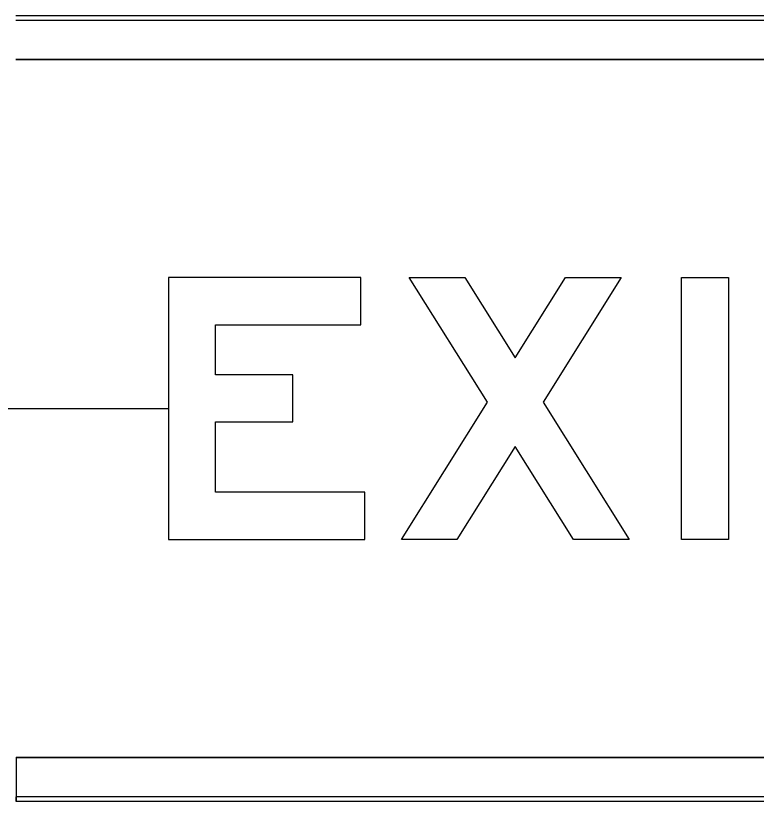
# Model space of a CAD drawing. Extents: x 2149961 to 2150220, y 145114 to 145240.
# Drawn here: x 2150025.13 to 2150027.959, y 145223.534 to 145226.535 of the extents above; entities that cross this region are included whole.
import ezdxf

# ---------------------------------------------------------------- set-up
doc = ezdxf.new("R2010")
doc.units = 0
for name, color, linetype in [('GSBWFILL', 7, 'Continuous'), ('GSCOLORFILL', 7, 'Continuous'), ('GSOUTLINE', 7, 'Continuous'), ('NON-PLOT', 7, 'Continuous')]:
    doc.layers.add(name, color=color, linetype=linetype)

msp = doc.modelspace()

# ---------------------------------------------------------------- linework, layer by layer
at = {"layer": 'GSBWFILL'}
for p, q in [((2150036.7971, 145226.5347), (2150025.13, 145226.5347)), ((2150025.13, 145226.368), (2150036.7971, 145226.368)), ((2150036.7971, 145223.7004), (2150025.1317, 145223.7004)), ((2150025.1317, 145223.7004), (2150025.1317, 145223.5337)), ((2150025.1317, 145223.5337), (2150036.7971, 145223.5337))]:
    msp.add_line(p, q, dxfattribs=at)
for points in [[(2150026.4634, 145224.7142), (2150025.8934, 145224.7142), (2150025.8934, 145224.9832), (2150026.1884, 145224.9832), (2150026.1884, 145225.1632), (2150025.8934, 145225.1632), (2150025.8934, 145225.3542), (2150026.4484, 145225.3542), (2150026.4484, 145225.5342), (2150025.7134, 145225.5342), (2150025.7134, 145224.5342), (2150026.4634, 145224.5342)], [(2150027.2609, 145224.5342), (2150027.0384, 145224.8888), (2150026.8159, 145224.5342), (2150026.6034, 145224.5342), (2150026.9322, 145225.0581), (2150026.6334, 145225.5342), (2150026.8459, 145225.5342), (2150027.0384, 145225.2275), (2150027.2309, 145225.5342), (2150027.4434, 145225.5342), (2150027.1447, 145225.0581), (2150027.4734, 145224.5342)], [(2150027.6734, 145224.5342), (2150027.6734, 145225.5342), (2150027.8534, 145225.5342), (2150027.8534, 145224.5342)]]:
    msp.add_lwpolyline(points, close=True, dxfattribs=at)
at = {"layer": 'GSCOLORFILL'}
for p, q in [((2150036.7971, 145226.5347), (2150025.13, 145226.5347)), ((2150036.7971, 145226.5347), (2150025.13, 145226.5347)), ((2150036.7971, 145226.5347), (2150025.13, 145226.5347)), ((2150025.13, 145226.518), (2150036.7971, 145226.518)), ((2150025.13, 145226.368), (2150036.7971, 145226.368)), ((2150036.7971, 145223.7004), (2150025.1317, 145223.7004)), ((2150025.1317, 145223.7004), (2150025.1317, 145223.5337)), ((2150025.13, 145223.5337), (2150036.7971, 145223.5337)), ((2150036.7971, 145223.5504), (2150025.1302, 145223.5504)), ((2150025.1302, 145223.5504), (2150025.1302, 145223.5337)), ((2150025.1302, 145223.5337), (2150036.7971, 145223.5337)), ((2150025.1317, 145223.5337), (2150036.7971, 145223.5337))]:
    msp.add_line(p, q, dxfattribs=at)
for points in [[(2150026.4634, 145224.7142), (2150025.8934, 145224.7142), (2150025.8934, 145224.9832), (2150026.1884, 145224.9832), (2150026.1884, 145225.1632), (2150025.8934, 145225.1632), (2150025.8934, 145225.3542), (2150026.4484, 145225.3542), (2150026.4484, 145225.5342), (2150025.7134, 145225.5342), (2150025.7134, 145224.5342), (2150026.4634, 145224.5342)], [(2150027.2609, 145224.5342), (2150027.0384, 145224.8888), (2150026.8159, 145224.5342), (2150026.6034, 145224.5342), (2150026.9322, 145225.0581), (2150026.6334, 145225.5342), (2150026.8459, 145225.5342), (2150027.0384, 145225.2275), (2150027.2309, 145225.5342), (2150027.4434, 145225.5342), (2150027.1447, 145225.0581), (2150027.4734, 145224.5342)], [(2150027.6734, 145224.5342), (2150027.6734, 145225.5342), (2150027.8534, 145225.5342), (2150027.8534, 145224.5342)]]:
    msp.add_lwpolyline(points, close=True, dxfattribs=at)
at = {"layer": 'GSOUTLINE'}
for p, q in [((2150036.7971, 145226.5347), (2150025.13, 145226.5347)), ((2150036.7971, 145226.368), (2150025.13, 145226.368)), ((2150025.13, 145223.7004), (2150036.7971, 145223.7004)), ((2150025.13, 145223.5337), (2150036.7971, 145223.5337))]:
    msp.add_line(p, q, dxfattribs=at)
for points in [[(2150026.4634, 145224.7142), (2150025.8934, 145224.7142), (2150025.8934, 145224.9832), (2150026.1884, 145224.9832), (2150026.1884, 145225.1632), (2150025.8934, 145225.1632), (2150025.8934, 145225.3542), (2150026.4484, 145225.3542), (2150026.4484, 145225.5342), (2150025.7134, 145225.5342), (2150025.7134, 145224.5342), (2150026.4634, 145224.5342)], [(2150027.2609, 145224.5342), (2150027.0384, 145224.8888), (2150026.8159, 145224.5342), (2150026.6034, 145224.5342), (2150026.9322, 145225.0581), (2150026.6334, 145225.5342), (2150026.8459, 145225.5342), (2150027.0384, 145225.2275), (2150027.2309, 145225.5342), (2150027.4434, 145225.5342), (2150027.1447, 145225.0581), (2150027.4734, 145224.5342)], [(2150027.6734, 145224.5342), (2150027.6734, 145225.5342), (2150027.8534, 145225.5342), (2150027.8534, 145224.5342)]]:
    msp.add_lwpolyline(points, close=True, dxfattribs=at)
at = {"layer": 'NON-PLOT'}
msp.add_line((2150024.63, 145225.0342), (2150025.7134, 145225.0342), dxfattribs=at)

doc.saveas('drawing.dxf')
